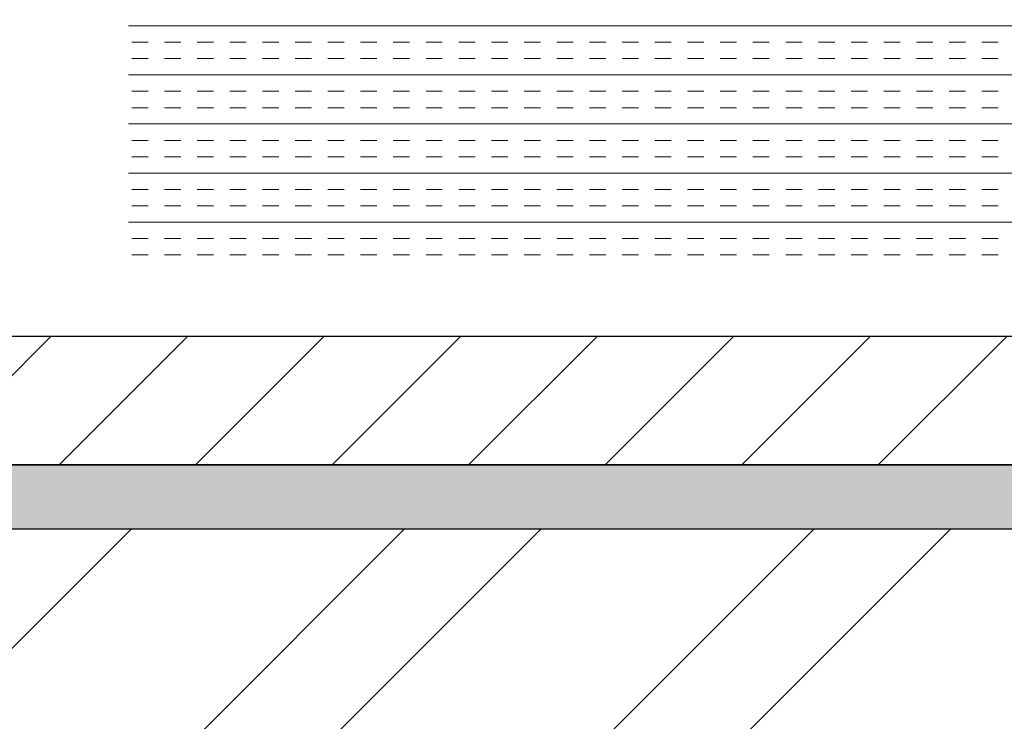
# Model space of a CAD drawing. Extents: x 3940905 to 4145695, y 925352 to 1109797.
# Tile 984 of 1056: x 4067128 to 4067319, y 1097106 to 1097242. Entities that reach past the tile are written whole.
import ezdxf

# ---------------------------------------------------------------- set-up
doc = ezdxf.new("R2010")
doc.units = 0
doc.header["$LTSCALE"] = 750
doc.header["$MEASUREMENT"] = 0
doc.layers.add('CIVIL WALLS', color=7, linetype='CONTINUOUS', lineweight=30)
doc.layers.add('CKD Equipments', color=252, linetype='CONTINUOUS', lineweight=0)
doc.layers.add('S-Hatch_8', color=7, linetype='CONTINUOUS')

msp = doc.modelspace()

# ---------------------------------------------------------------- hatches: boundary and pattern name
at = {"layer": 'CIVIL WALLS', "true_color": 0x136734}
h = msp.add_hatch(dxfattribs=at)
h.set_pattern_fill('AR-CONC', color=116, scale=3)
h.set_pattern_definition([(50, (84350.27, 54122.346), (21.51780548, -1.88256405), [2.25, -24.75]), (355, (84350.27, 54122.346), (-4.16254001, 22.56576401), [1.8, -19.8]), (100.45144446, (84352.063, 54122.19), (17.3552654, 20.68319973), [1.91220576, -21.03426336]), (46.1842, (84350.27, 54128.346), (32.01723992, -4.96557842), [3.375, -37.125]), (96.6356355, (84352.938, 54127.932), (28.03985837, 29.22355802), [2.86831026, -31.5514128]), (351.184164, (84350.27, 54128.346), (28.03985835, 29.223558), [2.7, -29.70000003]), (21, (84353.27, 54126.846), (17.90721156, -12.07856672), [2.25, -24.75]), (326, (84353.27, 54126.846), (7.29945996, 21.75450135), [1.8, -19.8]), (71.45144474, (84354.762, 54125.84), (25.2066713, 9.67593458), [1.9122057, -21.03426336]), (37.5, (84350.2695, 54122.346), (0.36479566, 9.986815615), [0, -19.56, 0, -20.1, 0, -19.875]), (7.5, (84350.27, 54122.346), (7.892086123, 11.832351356), [0, -11.46, 0, -19.11, 0, -7.575]), (327.5, (84343.5795, 54122.346), (16.014673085, -0.676646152), [0, -7.5, 0, -23.4, 0, -31.05]), (317.5, (84340.58, 54122.346), (17.49558508, 3.00314947), [0, -9.75, 0, -15.54, 0, -22.05])])
h.paths.add_polyline_path([(4067812.5, 1095250.12), (4067812.5, 1097030.65), (4067093.71, 1097030.65), (4067093.71, 1097155.65), (4067812.5, 1097155.65), (4067812.5, 1097455.19), (4067825, 1097455.19), (4067825, 1097143.15), (4067093.71, 1097143.15), (4067093.71, 1097043.15), (4067825, 1097043.15), (4067825, 1095250.12)])
at = {"layer": 'S-Hatch_8'}
h = msp.add_hatch(dxfattribs=at)
h.set_pattern_fill('ANSI31', color=6, scale=150)
h.set_pattern_definition([(45, (84350.27, 54122.346), (-13.25825215, 13.25825215), [])])
h.paths.add_polyline_path([(4067812.53, 1097455.19), (4067812.49, 1097155.65), (4067093.71, 1097155.65), (4067093.71, 1097030.65), (4067812.72, 1097030.65), (4067812.5, 1095250.12), (4067787.5, 1095250.12), (4067787.71, 1097005.65), (4067093.71, 1097005.65), (4067093.71, 1097180.65), (4067787.74, 1097180.65), (4067787.77, 1097455.19)])
at = {"layer": 'S-Hatch_8', "true_color": 0x636466}
h = msp.add_hatch(dxfattribs=at)
h.set_pattern_fill('ANSI32', color=251, scale=150)
h.set_pattern_definition([(45, (84350.27, 54122.346), (-39.77475644, 39.77475644), []), (45, (84376.786, 54122.346), (-39.77475644, 39.77475644), [])])
h.paths.add_polyline_path([(4067825, 1097043.15), (4067825, 1095249.59), (4067922.55, 1095249.59), (4067922.55, 1097454.82), (4067825, 1097454.82), (4067825, 1097143.15), (4067093.71, 1097143.15), (4067093.71, 1097043.15)])

# ---------------------------------------------------------------- linework, layer by layer
at = {"layer": 'CIVIL WALLS', "color": 6}
msp.add_lwpolyline([(4067812.52, 1097455.19), (4067812.49, 1097155.65), (4067093.71, 1097155.65), (4067093.71, 1097030.65), (4067812.72, 1097030.65), (4067812.5, 1095250.12), (4067787.5, 1095250.12), (4067787.71, 1097005.65), (4067093.71, 1097005.65), (4067093.71, 1097180.65), (4067787.74, 1097180.65), (4067787.76, 1097455.19), (4067812.52, 1097455.19)], dxfattribs=at)
at = {"layer": 'CIVIL WALLS', "color": 116, "true_color": 0x136734}
msp.add_lwpolyline([(4067812.5, 1095250.12), (4067812.5, 1097030.65), (4067093.71, 1097030.65), (4067093.71, 1097155.65), (4067812.5, 1097155.65), (4067812.5, 1097455.19), (4067825, 1097455.19), (4067825, 1097143.15), (4067093.71, 1097143.15), (4067093.71, 1097043.15), (4067825, 1097043.15), (4067825, 1095250.12), (4067812.5, 1095250.12)], close=True, dxfattribs=at)
at = {"layer": 'CIVIL WALLS'}
msp.add_lwpolyline([(4067825, 1097043.15), (4067825, 1095249.59), (4067922.55, 1095249.59), (4067922.55, 1097454.82), (4067825, 1097454.82), (4067825, 1097143.15), (4067093.71, 1097143.15), (4067093.71, 1097043.15)], close=True, dxfattribs=at)
at = {"layer": 'CKD Equipments', "color": 4, "linetype": 'Continuous'}
for p, q in [((4067723.31, 1097240.92, 9921.14), (4067149.31, 1097240.92, 9921.14)), ((4067153.11, 1097237.74, 9921.14), (4067149.94, 1097237.74, 9921.14)), ((4067159.46, 1097237.74, 9921.14), (4067156.29, 1097237.74, 9921.14)), ((4067165.81, 1097237.74, 9921.14), (4067162.64, 1097237.74, 9921.14)), ((4067172.16, 1097237.74, 9921.14), (4067168.99, 1097237.74, 9921.14)), ((4067178.51, 1097237.74, 9921.14), (4067175.34, 1097237.74, 9921.14)), ((4067184.86, 1097237.74, 9921.14), (4067181.69, 1097237.74, 9921.14)), ((4067191.21, 1097237.74, 9921.14), (4067188.04, 1097237.74, 9921.14)), ((4067197.56, 1097237.74, 9921.14), (4067194.39, 1097237.74, 9921.14)), ((4067203.91, 1097237.74, 9921.14), (4067200.74, 1097237.74, 9921.14)), ((4067210.26, 1097237.74, 9921.14), (4067207.09, 1097237.74, 9921.14)), ((4067216.61, 1097237.74, 9921.14), (4067213.44, 1097237.74, 9921.14)), ((4067222.96, 1097237.74, 9921.14), (4067219.79, 1097237.74, 9921.14)), ((4067229.31, 1097237.74, 9921.14), (4067226.14, 1097237.74, 9921.14)), ((4067235.66, 1097237.74, 9921.14), (4067232.49, 1097237.74, 9921.14)), ((4067242.01, 1097237.74, 9921.14), (4067238.84, 1097237.74, 9921.14)), ((4067248.36, 1097237.74, 9921.14), (4067245.19, 1097237.74, 9921.14)), ((4067254.71, 1097237.74, 9921.14), (4067251.54, 1097237.74, 9921.14)), ((4067261.06, 1097237.74, 9921.14), (4067257.89, 1097237.74, 9921.14)), ((4067267.41, 1097237.74, 9921.14), (4067264.24, 1097237.74, 9921.14)), ((4067273.76, 1097237.74, 9921.14), (4067270.59, 1097237.74, 9921.14)), ((4067280.11, 1097237.74, 9921.14), (4067276.94, 1097237.74, 9921.14)), ((4067286.46, 1097237.74, 9921.14), (4067283.29, 1097237.74, 9921.14)), ((4067292.81, 1097237.74, 9921.14), (4067289.64, 1097237.74, 9921.14)), ((4067299.16, 1097237.74, 9921.14), (4067295.99, 1097237.74, 9921.14)), ((4067305.51, 1097237.74, 9921.14), (4067302.34, 1097237.74, 9921.14)), ((4067311.86, 1097237.74, 9921.14), (4067308.69, 1097237.74, 9921.14)), ((4067318.21, 1097237.74, 9921.14), (4067315.04, 1097237.74, 9921.14)), ((4067153.11, 1097234.57, 9921.14), (4067149.94, 1097234.57, 9921.14)), ((4067159.46, 1097234.57, 9921.14), (4067156.29, 1097234.57, 9921.14)), ((4067165.81, 1097234.57, 9921.14), (4067162.64, 1097234.57, 9921.14)), ((4067172.16, 1097234.57, 9921.14), (4067168.99, 1097234.57, 9921.14)), ((4067178.51, 1097234.57, 9921.14), (4067175.34, 1097234.57, 9921.14)), ((4067184.86, 1097234.57, 9921.14), (4067181.69, 1097234.57, 9921.14)), ((4067191.21, 1097234.57, 9921.14), (4067188.04, 1097234.57, 9921.14)), ((4067197.56, 1097234.57, 9921.14), (4067194.39, 1097234.57, 9921.14)), ((4067203.91, 1097234.57, 9921.14), (4067200.74, 1097234.57, 9921.14)), ((4067210.26, 1097234.57, 9921.14), (4067207.09, 1097234.57, 9921.14)), ((4067216.61, 1097234.57, 9921.14), (4067213.44, 1097234.57, 9921.14)), ((4067222.96, 1097234.57, 9921.14), (4067219.79, 1097234.57, 9921.14)), ((4067229.31, 1097234.57, 9921.14), (4067226.14, 1097234.57, 9921.14)), ((4067235.66, 1097234.57, 9921.14), (4067232.49, 1097234.57, 9921.14)), ((4067242.01, 1097234.57, 9921.14), (4067238.84, 1097234.57, 9921.14)), ((4067248.36, 1097234.57, 9921.14), (4067245.19, 1097234.57, 9921.14)), ((4067254.71, 1097234.57, 9921.14), (4067251.54, 1097234.57, 9921.14)), ((4067261.06, 1097234.57, 9921.14), (4067257.89, 1097234.57, 9921.14)), ((4067267.41, 1097234.57, 9921.14), (4067264.24, 1097234.57, 9921.14)), ((4067273.76, 1097234.57, 9921.14), (4067270.59, 1097234.57, 9921.14)), ((4067280.11, 1097234.57, 9921.14), (4067276.94, 1097234.57, 9921.14)), ((4067286.46, 1097234.57, 9921.14), (4067283.29, 1097234.57, 9921.14)), ((4067292.81, 1097234.57, 9921.14), (4067289.64, 1097234.57, 9921.14)), ((4067299.16, 1097234.57, 9921.14), (4067295.99, 1097234.57, 9921.14)), ((4067305.51, 1097234.57, 9921.14), (4067302.34, 1097234.57, 9921.14)), ((4067311.86, 1097234.57, 9921.14), (4067308.69, 1097234.57, 9921.14)), ((4067318.21, 1097234.57, 9921.14), (4067315.04, 1097234.57, 9921.14)), ((4067723.31, 1097231.39, 9921.14), (4067149.31, 1097231.39, 9921.14)), ((4067153.11, 1097228.22, 9921.14), (4067149.94, 1097228.22, 9921.14)), ((4067159.46, 1097228.22, 9921.14), (4067156.29, 1097228.22, 9921.14)), ((4067165.81, 1097228.22, 9921.14), (4067162.64, 1097228.22, 9921.14)), ((4067172.16, 1097228.22, 9921.14), (4067168.99, 1097228.22, 9921.14)), ((4067178.51, 1097228.22, 9921.14), (4067175.34, 1097228.22, 9921.14)), ((4067184.86, 1097228.22, 9921.14), (4067181.69, 1097228.22, 9921.14)), ((4067191.21, 1097228.22, 9921.14), (4067188.04, 1097228.22, 9921.14)), ((4067197.56, 1097228.22, 9921.14), (4067194.39, 1097228.22, 9921.14)), ((4067203.91, 1097228.22, 9921.14), (4067200.74, 1097228.22, 9921.14)), ((4067210.26, 1097228.22, 9921.14), (4067207.09, 1097228.22, 9921.14)), ((4067216.61, 1097228.22, 9921.14), (4067213.44, 1097228.22, 9921.14)), ((4067222.96, 1097228.22, 9921.14), (4067219.79, 1097228.22, 9921.14)), ((4067229.31, 1097228.22, 9921.14), (4067226.14, 1097228.22, 9921.14)), ((4067235.66, 1097228.22, 9921.14), (4067232.49, 1097228.22, 9921.14)), ((4067242.01, 1097228.22, 9921.14), (4067238.84, 1097228.22, 9921.14)), ((4067248.36, 1097228.22, 9921.14), (4067245.19, 1097228.22, 9921.14)), ((4067254.71, 1097228.22, 9921.14), (4067251.54, 1097228.22, 9921.14)), ((4067261.06, 1097228.22, 9921.14), (4067257.89, 1097228.22, 9921.14)), ((4067267.41, 1097228.22, 9921.14), (4067264.24, 1097228.22, 9921.14)), ((4067273.76, 1097228.22, 9921.14), (4067270.59, 1097228.22, 9921.14)), ((4067280.11, 1097228.22, 9921.14), (4067276.94, 1097228.22, 9921.14)), ((4067286.46, 1097228.22, 9921.14), (4067283.29, 1097228.22, 9921.14)), ((4067292.81, 1097228.22, 9921.14), (4067289.64, 1097228.22, 9921.14)), ((4067299.16, 1097228.22, 9921.14), (4067295.99, 1097228.22, 9921.14)), ((4067305.51, 1097228.22, 9921.14), (4067302.34, 1097228.22, 9921.14)), ((4067311.86, 1097228.22, 9921.14), (4067308.69, 1097228.22, 9921.14)), ((4067318.21, 1097228.22, 9921.14), (4067315.04, 1097228.22, 9921.14)), ((4067153.11, 1097225.04, 9921.14), (4067149.94, 1097225.04, 9921.14)), ((4067159.46, 1097225.04, 9921.14), (4067156.29, 1097225.04, 9921.14)), ((4067165.81, 1097225.04, 9921.14), (4067162.64, 1097225.04, 9921.14)), ((4067172.16, 1097225.04, 9921.14), (4067168.99, 1097225.04, 9921.14)), ((4067178.51, 1097225.04, 9921.14), (4067175.34, 1097225.04, 9921.14)), ((4067184.86, 1097225.04, 9921.14), (4067181.69, 1097225.04, 9921.14)), ((4067191.21, 1097225.04, 9921.14), (4067188.04, 1097225.04, 9921.14)), ((4067197.56, 1097225.04, 9921.14), (4067194.39, 1097225.04, 9921.14)), ((4067203.91, 1097225.04, 9921.14), (4067200.74, 1097225.04, 9921.14)), ((4067210.26, 1097225.04, 9921.14), (4067207.09, 1097225.04, 9921.14)), ((4067216.61, 1097225.04, 9921.14), (4067213.44, 1097225.04, 9921.14)), ((4067222.96, 1097225.04, 9921.14), (4067219.79, 1097225.04, 9921.14)), ((4067229.31, 1097225.04, 9921.14), (4067226.14, 1097225.04, 9921.14)), ((4067235.66, 1097225.04, 9921.14), (4067232.49, 1097225.04, 9921.14)), ((4067242.01, 1097225.04, 9921.14), (4067238.84, 1097225.04, 9921.14)), ((4067248.36, 1097225.04, 9921.14), (4067245.19, 1097225.04, 9921.14)), ((4067254.71, 1097225.04, 9921.14), (4067251.54, 1097225.04, 9921.14)), ((4067261.06, 1097225.04, 9921.14), (4067257.89, 1097225.04, 9921.14)), ((4067267.41, 1097225.04, 9921.14), (4067264.24, 1097225.04, 9921.14)), ((4067273.76, 1097225.04, 9921.14), (4067270.59, 1097225.04, 9921.14)), ((4067280.11, 1097225.04, 9921.14), (4067276.94, 1097225.04, 9921.14)), ((4067286.46, 1097225.04, 9921.14), (4067283.29, 1097225.04, 9921.14)), ((4067292.81, 1097225.04, 9921.14), (4067289.64, 1097225.04, 9921.14)), ((4067299.16, 1097225.04, 9921.14), (4067295.99, 1097225.04, 9921.14)), ((4067305.51, 1097225.04, 9921.14), (4067302.34, 1097225.04, 9921.14)), ((4067311.86, 1097225.04, 9921.14), (4067308.69, 1097225.04, 9921.14)), ((4067318.21, 1097225.04, 9921.14), (4067315.04, 1097225.04, 9921.14)), ((4067723.31, 1097221.87, 9921.14), (4067149.31, 1097221.87, 9921.14)), ((4067153.11, 1097218.69, 9921.14), (4067149.94, 1097218.69, 9921.14)), ((4067159.46, 1097218.69, 9921.14), (4067156.29, 1097218.69, 9921.14)), ((4067165.81, 1097218.69, 9921.14), (4067162.64, 1097218.69, 9921.14)), ((4067172.16, 1097218.69, 9921.14), (4067168.99, 1097218.69, 9921.14)), ((4067178.51, 1097218.69, 9921.14), (4067175.34, 1097218.69, 9921.14)), ((4067184.86, 1097218.69, 9921.14), (4067181.69, 1097218.69, 9921.14)), ((4067191.21, 1097218.69, 9921.14), (4067188.04, 1097218.69, 9921.14)), ((4067197.56, 1097218.69, 9921.14), (4067194.39, 1097218.69, 9921.14)), ((4067203.91, 1097218.69, 9921.14), (4067200.74, 1097218.69, 9921.14)), ((4067210.26, 1097218.69, 9921.14), (4067207.09, 1097218.69, 9921.14)), ((4067216.61, 1097218.69, 9921.14), (4067213.44, 1097218.69, 9921.14)), ((4067222.96, 1097218.69, 9921.14), (4067219.79, 1097218.69, 9921.14)), ((4067229.31, 1097218.69, 9921.14), (4067226.14, 1097218.69, 9921.14)), ((4067235.66, 1097218.69, 9921.14), (4067232.49, 1097218.69, 9921.14)), ((4067242.01, 1097218.69, 9921.14), (4067238.84, 1097218.69, 9921.14)), ((4067248.36, 1097218.69, 9921.14), (4067245.19, 1097218.69, 9921.14)), ((4067254.71, 1097218.69, 9921.14), (4067251.54, 1097218.69, 9921.14)), ((4067261.06, 1097218.69, 9921.14), (4067257.89, 1097218.69, 9921.14)), ((4067267.41, 1097218.69, 9921.14), (4067264.24, 1097218.69, 9921.14)), ((4067273.76, 1097218.69, 9921.14), (4067270.59, 1097218.69, 9921.14)), ((4067280.11, 1097218.69, 9921.14), (4067276.94, 1097218.69, 9921.14)), ((4067286.46, 1097218.69, 9921.14), (4067283.29, 1097218.69, 9921.14)), ((4067292.81, 1097218.69, 9921.14), (4067289.64, 1097218.69, 9921.14)), ((4067299.16, 1097218.69, 9921.14), (4067295.99, 1097218.69, 9921.14)), ((4067305.51, 1097218.69, 9921.14), (4067302.34, 1097218.69, 9921.14)), ((4067311.86, 1097218.69, 9921.14), (4067308.69, 1097218.69, 9921.14)), ((4067318.21, 1097218.69, 9921.14), (4067315.04, 1097218.69, 9921.14)), ((4067153.11, 1097215.52, 9921.14), (4067149.94, 1097215.52, 9921.14)), ((4067159.46, 1097215.52, 9921.14), (4067156.29, 1097215.52, 9921.14)), ((4067165.81, 1097215.52, 9921.14), (4067162.64, 1097215.52, 9921.14)), ((4067172.16, 1097215.52, 9921.14), (4067168.99, 1097215.52, 9921.14)), ((4067178.51, 1097215.52, 9921.14), (4067175.34, 1097215.52, 9921.14)), ((4067184.86, 1097215.52, 9921.14), (4067181.69, 1097215.52, 9921.14)), ((4067191.21, 1097215.52, 9921.14), (4067188.04, 1097215.52, 9921.14)), ((4067197.56, 1097215.52, 9921.14), (4067194.39, 1097215.52, 9921.14)), ((4067203.91, 1097215.52, 9921.14), (4067200.74, 1097215.52, 9921.14)), ((4067210.26, 1097215.52, 9921.14), (4067207.09, 1097215.52, 9921.14)), ((4067216.61, 1097215.52, 9921.14), (4067213.44, 1097215.52, 9921.14)), ((4067222.96, 1097215.52, 9921.14), (4067219.79, 1097215.52, 9921.14)), ((4067229.31, 1097215.52, 9921.14), (4067226.14, 1097215.52, 9921.14)), ((4067235.66, 1097215.52, 9921.14), (4067232.49, 1097215.52, 9921.14)), ((4067242.01, 1097215.52, 9921.14), (4067238.84, 1097215.52, 9921.14)), ((4067248.36, 1097215.52, 9921.14), (4067245.19, 1097215.52, 9921.14)), ((4067254.71, 1097215.52, 9921.14), (4067251.54, 1097215.52, 9921.14)), ((4067261.06, 1097215.52, 9921.14), (4067257.89, 1097215.52, 9921.14)), ((4067267.41, 1097215.52, 9921.14), (4067264.24, 1097215.52, 9921.14)), ((4067273.76, 1097215.52, 9921.14), (4067270.59, 1097215.52, 9921.14)), ((4067280.11, 1097215.52, 9921.14), (4067276.94, 1097215.52, 9921.14)), ((4067286.46, 1097215.52, 9921.14), (4067283.29, 1097215.52, 9921.14)), ((4067292.81, 1097215.52, 9921.14), (4067289.64, 1097215.52, 9921.14)), ((4067299.16, 1097215.52, 9921.14), (4067295.99, 1097215.52, 9921.14)), ((4067305.51, 1097215.52, 9921.14), (4067302.34, 1097215.52, 9921.14)), ((4067311.86, 1097215.52, 9921.14), (4067308.69, 1097215.52, 9921.14)), ((4067318.21, 1097215.52, 9921.14), (4067315.04, 1097215.52, 9921.14)), ((4067723.31, 1097212.34, 9921.14), (4067149.31, 1097212.34, 9921.14)), ((4067153.11, 1097209.17, 9921.14), (4067149.94, 1097209.17, 9921.14)), ((4067159.46, 1097209.17, 9921.14), (4067156.29, 1097209.17, 9921.14)), ((4067165.81, 1097209.17, 9921.14), (4067162.64, 1097209.17, 9921.14)), ((4067172.16, 1097209.17, 9921.14), (4067168.99, 1097209.17, 9921.14)), ((4067178.51, 1097209.17, 9921.14), (4067175.34, 1097209.17, 9921.14)), ((4067184.86, 1097209.17, 9921.14), (4067181.69, 1097209.17, 9921.14)), ((4067191.21, 1097209.17, 9921.14), (4067188.04, 1097209.17, 9921.14)), ((4067197.56, 1097209.17, 9921.14), (4067194.39, 1097209.17, 9921.14)), ((4067203.91, 1097209.17, 9921.14), (4067200.74, 1097209.17, 9921.14)), ((4067210.26, 1097209.17, 9921.14), (4067207.09, 1097209.17, 9921.14)), ((4067216.61, 1097209.17, 9921.14), (4067213.44, 1097209.17, 9921.14)), ((4067222.96, 1097209.17, 9921.14), (4067219.79, 1097209.17, 9921.14)), ((4067229.31, 1097209.17, 9921.14), (4067226.14, 1097209.17, 9921.14)), ((4067235.66, 1097209.17, 9921.14), (4067232.49, 1097209.17, 9921.14)), ((4067242.01, 1097209.17, 9921.14), (4067238.84, 1097209.17, 9921.14)), ((4067248.36, 1097209.17, 9921.14), (4067245.19, 1097209.17, 9921.14)), ((4067254.71, 1097209.17, 9921.14), (4067251.54, 1097209.17, 9921.14)), ((4067261.06, 1097209.17, 9921.14), (4067257.89, 1097209.17, 9921.14)), ((4067267.41, 1097209.17, 9921.14), (4067264.24, 1097209.17, 9921.14)), ((4067273.76, 1097209.17, 9921.14), (4067270.59, 1097209.17, 9921.14)), ((4067280.11, 1097209.17, 9921.14), (4067276.94, 1097209.17, 9921.14)), ((4067286.46, 1097209.17, 9921.14), (4067283.29, 1097209.17, 9921.14)), ((4067292.81, 1097209.17, 9921.14), (4067289.64, 1097209.17, 9921.14)), ((4067299.16, 1097209.17, 9921.14), (4067295.99, 1097209.17, 9921.14)), ((4067305.51, 1097209.17, 9921.14), (4067302.34, 1097209.17, 9921.14)), ((4067311.86, 1097209.17, 9921.14), (4067308.69, 1097209.17, 9921.14)), ((4067318.21, 1097209.17, 9921.14), (4067315.04, 1097209.17, 9921.14)), ((4067153.11, 1097205.99, 9921.14), (4067149.94, 1097205.99, 9921.14)), ((4067159.46, 1097205.99, 9921.14), (4067156.29, 1097205.99, 9921.14)), ((4067165.81, 1097205.99, 9921.14), (4067162.64, 1097205.99, 9921.14)), ((4067172.16, 1097205.99, 9921.14), (4067168.99, 1097205.99, 9921.14)), ((4067178.51, 1097205.99, 9921.14), (4067175.34, 1097205.99, 9921.14)), ((4067184.86, 1097205.99, 9921.14), (4067181.69, 1097205.99, 9921.14)), ((4067191.21, 1097205.99, 9921.14), (4067188.04, 1097205.99, 9921.14)), ((4067197.56, 1097205.99, 9921.14), (4067194.39, 1097205.99, 9921.14)), ((4067203.91, 1097205.99, 9921.14), (4067200.74, 1097205.99, 9921.14)), ((4067210.26, 1097205.99, 9921.14), (4067207.09, 1097205.99, 9921.14)), ((4067216.61, 1097205.99, 9921.14), (4067213.44, 1097205.99, 9921.14)), ((4067222.96, 1097205.99, 9921.14), (4067219.79, 1097205.99, 9921.14)), ((4067229.31, 1097205.99, 9921.14), (4067226.14, 1097205.99, 9921.14)), ((4067235.66, 1097205.99, 9921.14), (4067232.49, 1097205.99, 9921.14)), ((4067242.01, 1097205.99, 9921.14), (4067238.84, 1097205.99, 9921.14)), ((4067248.36, 1097205.99, 9921.14), (4067245.19, 1097205.99, 9921.14)), ((4067254.71, 1097205.99, 9921.14), (4067251.54, 1097205.99, 9921.14)), ((4067261.06, 1097205.99, 9921.14), (4067257.89, 1097205.99, 9921.14)), ((4067267.41, 1097205.99, 9921.14), (4067264.24, 1097205.99, 9921.14)), ((4067273.76, 1097205.99, 9921.14), (4067270.59, 1097205.99, 9921.14)), ((4067280.11, 1097205.99, 9921.14), (4067276.94, 1097205.99, 9921.14)), ((4067286.46, 1097205.99, 9921.14), (4067283.29, 1097205.99, 9921.14)), ((4067292.81, 1097205.99, 9921.14), (4067289.64, 1097205.99, 9921.14)), ((4067299.16, 1097205.99, 9921.14), (4067295.99, 1097205.99, 9921.14)), ((4067305.51, 1097205.99, 9921.14), (4067302.34, 1097205.99, 9921.14)), ((4067311.86, 1097205.99, 9921.14), (4067308.69, 1097205.99, 9921.14)), ((4067318.21, 1097205.99, 9921.14), (4067315.04, 1097205.99, 9921.14)), ((4067723.31, 1097202.82, 9921.14), (4067149.31, 1097202.82, 9921.14)), ((4067153.11, 1097199.64, 9921.14), (4067149.94, 1097199.64, 9921.14)), ((4067159.46, 1097199.64, 9921.14), (4067156.29, 1097199.64, 9921.14)), ((4067165.81, 1097199.64, 9921.14), (4067162.64, 1097199.64, 9921.14)), ((4067172.16, 1097199.64, 9921.14), (4067168.99, 1097199.64, 9921.14)), ((4067178.51, 1097199.64, 9921.14), (4067175.34, 1097199.64, 9921.14)), ((4067184.86, 1097199.64, 9921.14), (4067181.69, 1097199.64, 9921.14)), ((4067191.21, 1097199.64, 9921.14), (4067188.04, 1097199.64, 9921.14)), ((4067197.56, 1097199.64, 9921.14), (4067194.39, 1097199.64, 9921.14)), ((4067203.91, 1097199.64, 9921.14), (4067200.74, 1097199.64, 9921.14)), ((4067210.26, 1097199.64, 9921.14), (4067207.09, 1097199.64, 9921.14)), ((4067216.61, 1097199.64, 9921.14), (4067213.44, 1097199.64, 9921.14)), ((4067222.96, 1097199.64, 9921.14), (4067219.79, 1097199.64, 9921.14)), ((4067229.31, 1097199.64, 9921.14), (4067226.14, 1097199.64, 9921.14)), ((4067235.66, 1097199.64, 9921.14), (4067232.49, 1097199.64, 9921.14)), ((4067242.01, 1097199.64, 9921.14), (4067238.84, 1097199.64, 9921.14)), ((4067248.36, 1097199.64, 9921.14), (4067245.19, 1097199.64, 9921.14)), ((4067254.71, 1097199.64, 9921.14), (4067251.54, 1097199.64, 9921.14)), ((4067261.06, 1097199.64, 9921.14), (4067257.89, 1097199.64, 9921.14)), ((4067267.41, 1097199.64, 9921.14), (4067264.24, 1097199.64, 9921.14)), ((4067273.76, 1097199.64, 9921.14), (4067270.59, 1097199.64, 9921.14)), ((4067280.11, 1097199.64, 9921.14), (4067276.94, 1097199.64, 9921.14)), ((4067286.46, 1097199.64, 9921.14), (4067283.29, 1097199.64, 9921.14)), ((4067292.81, 1097199.64, 9921.14), (4067289.64, 1097199.64, 9921.14)), ((4067299.16, 1097199.64, 9921.14), (4067295.99, 1097199.64, 9921.14)), ((4067305.51, 1097199.64, 9921.14), (4067302.34, 1097199.64, 9921.14)), ((4067311.86, 1097199.64, 9921.14), (4067308.69, 1097199.64, 9921.14)), ((4067318.21, 1097199.64, 9921.14), (4067315.04, 1097199.64, 9921.14)), ((4067153.11, 1097196.47, 9921.14), (4067149.94, 1097196.47, 9921.14)), ((4067159.46, 1097196.47, 9921.14), (4067156.29, 1097196.47, 9921.14)), ((4067165.81, 1097196.47, 9921.14), (4067162.64, 1097196.47, 9921.14)), ((4067172.16, 1097196.47, 9921.14), (4067168.99, 1097196.47, 9921.14)), ((4067178.51, 1097196.47, 9921.14), (4067175.34, 1097196.47, 9921.14)), ((4067184.86, 1097196.47, 9921.14), (4067181.69, 1097196.47, 9921.14)), ((4067191.21, 1097196.47, 9921.14), (4067188.04, 1097196.47, 9921.14)), ((4067197.56, 1097196.47, 9921.14), (4067194.39, 1097196.47, 9921.14)), ((4067203.91, 1097196.47, 9921.14), (4067200.74, 1097196.47, 9921.14)), ((4067210.26, 1097196.47, 9921.14), (4067207.09, 1097196.47, 9921.14)), ((4067216.61, 1097196.47, 9921.14), (4067213.44, 1097196.47, 9921.14)), ((4067222.96, 1097196.47, 9921.14), (4067219.79, 1097196.47, 9921.14)), ((4067229.31, 1097196.47, 9921.14), (4067226.14, 1097196.47, 9921.14)), ((4067235.66, 1097196.47, 9921.14), (4067232.49, 1097196.47, 9921.14)), ((4067242.01, 1097196.47, 9921.14), (4067238.84, 1097196.47, 9921.14)), ((4067248.36, 1097196.47, 9921.14), (4067245.19, 1097196.47, 9921.14)), ((4067254.71, 1097196.47, 9921.14), (4067251.54, 1097196.47, 9921.14)), ((4067261.06, 1097196.47, 9921.14), (4067257.89, 1097196.47, 9921.14)), ((4067267.41, 1097196.47, 9921.14), (4067264.24, 1097196.47, 9921.14)), ((4067273.76, 1097196.47, 9921.14), (4067270.59, 1097196.47, 9921.14)), ((4067280.11, 1097196.47, 9921.14), (4067276.94, 1097196.47, 9921.14)), ((4067286.46, 1097196.47, 9921.14), (4067283.29, 1097196.47, 9921.14)), ((4067292.81, 1097196.47, 9921.14), (4067289.64, 1097196.47, 9921.14)), ((4067299.16, 1097196.47, 9921.14), (4067295.99, 1097196.47, 9921.14)), ((4067305.51, 1097196.47, 9921.14), (4067302.34, 1097196.47, 9921.14)), ((4067311.86, 1097196.47, 9921.14), (4067308.69, 1097196.47, 9921.14)), ((4067318.21, 1097196.47, 9921.14), (4067315.04, 1097196.47, 9921.14))]:
    msp.add_line(p, q, dxfattribs=at)

doc.saveas('drawing.dxf')
